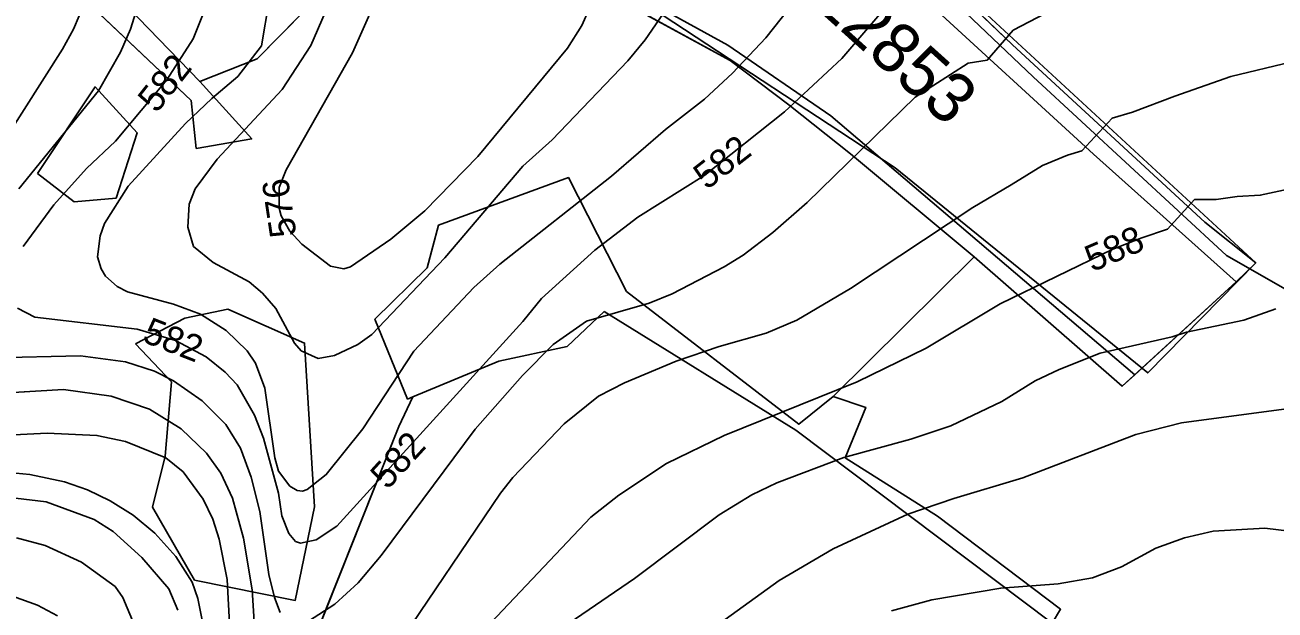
# Model space of a CAD drawing. Extents: x -709418 to -703832, y -1161719 to -1157826.
# Drawn here: x -707683.1 to -707305.4, y -1159896.5 to -1159719.7 of the extents above; entities that cross this region are included whole.
import ezdxf

# ---------------------------------------------------------------- set-up
doc = ezdxf.new("R2010")
doc.units = 0
for name, color, linetype in [('102_obvod PÚ', 7, 'Continuous'), ('106_zastavitelné plochy', 7, 'Continuous'), ('110_silnice II. třídy a III. třídy', 7, 'Continuous'), ('111_silnice II. třídy a III. třídy_popis', 7, 'Continuous'), ('120_vrstevnice hlavní', 7, 'Continuous'), ('121_vrstevnice hlavní_popis', 7, 'Continuous'), ('122_vrstevnice základní', 7, 'Continuous'), ('206_TTP_KN', 7, 'Continuous'), ('207_lesní pozemek_KN', 7, 'Continuous'), ('210_ostatní plocha_KN', 7, 'Continuous')]:
    doc.layers.add(name, color=color, linetype=linetype)

msp = doc.modelspace()

# ---------------------------------------------------------------- linework, layer by layer
at = {"layer": '102_obvod PÚ'}
for points in [[(-707270.29, -1159698.35), (-707331.78, -1159640.53), (-707366.93, -1159597.49), (-707396.76, -1159627.47), (-707440.86, -1159671.78), (-707384.74, -1159725.65), (-707326.64, -1159779.3), (-707311.19, -1159791.57), (-707317.11, -1159797.35), (-707351.58, -1159828.89), (-707396.32, -1159789.72), (-707438.85, -1159831.96), (-707429.07, -1159835.25), (-707435.3, -1159850.5), (-707407.4, -1159868.16), (-707370.19, -1159896.31), (-707372.68, -1159900.45)], [(-707679.32, -1159764.53), (-707661.92, -1159738.36), (-707649.15, -1159752.28), (-707655.59, -1159771.99), (-707668.22, -1159773.17), (-707679.32, -1159764.53)], [(-707679.32, -1159764.53), (-707668.22, -1159773.17), (-707655.59, -1159771.99), (-707649.15, -1159752.28), (-707661.92, -1159738.36), (-707679.32, -1159764.53)], [(-707649.67, -1159816.02), (-707634.82, -1159808.31), (-707621.8, -1159805.6), (-707598.61, -1159815.81), (-707595.58, -1159865.33), (-707601.43, -1159893.62), (-707631.83, -1159887.49), (-707644.6, -1159865.44), (-707640.75, -1159849.99), (-707638.78, -1159827.58), (-707649.67, -1159816.02)], [(-707649.67, -1159816.02), (-707638.78, -1159827.58), (-707640.75, -1159849.99), (-707644.6, -1159865.44), (-707631.83, -1159887.49), (-707601.43, -1159893.62), (-707595.58, -1159865.33), (-707598.61, -1159815.81), (-707621.8, -1159805.6), (-707634.82, -1159808.31), (-707649.67, -1159816.02)]]:
    msp.add_lwpolyline(points, dxfattribs=at)
at = {"layer": '106_zastavitelné plochy'}
msp.add_lwpolyline([(-707578.36, -1159538.62), (-707587.22, -1159581.55), (-707521.77, -1159688.53), (-707493.82, -1159714.43), (-707420.19, -1159762.81), (-707343.84, -1159824.82), (-707311.19, -1159791.57), (-707440.86, -1159671.78), (-707446.78, -1159678.31), (-707578.36, -1159538.62)], dxfattribs=at)
at = {"layer": '110_silnice II. třídy a III. třídy'}
msp.add_lwpolyline([(-707796.68, -1159073.19), (-707758.86, -1159190.4), (-707734.44, -1159300.73), (-707726.3, -1159328.96), (-707710.98, -1159361.01), (-707689.44, -1159398.33), (-707672.68, -1159420.33), (-707591.22, -1159519.21), (-707503.14, -1159616.33), (-707475.85, -1159642.64), (-707378.49, -1159735.32), (-707320.09, -1159789.38), (-707255.46, -1159826.22), (-707200.25, -1159861.16), (-707169.1, -1159885.49), (-707119.45, -1159925.38), (-707100.71, -1159937.16)], dxfattribs=at)
at = {"layer": '120_vrstevnice hlavní'}
for points in [[(-707611.58, -1159725.91), (-707609.31, -1159712.21), (-707609.14, -1159707.04), (-707611.64, -1159689.93), (-707616.1, -1159670.85), (-707620.91, -1159653.11), (-707628.12, -1159631.67), (-707637.73, -1159608.14), (-707646.03, -1159586.83)], [(-707367.59, -1159635.88), (-707379.94, -1159639.06), (-707393.3, -1159644.19), (-707397.09, -1159647.3), (-707405.05, -1159654.25), (-707409.53, -1159659.16), (-707425.83, -1159683.23), (-707433.35, -1159690.75), (-707459.29, -1159723.53), (-707469.27, -1159734.23), (-707477.81, -1159742.04), (-707489.52, -1159751.3), (-707505.87, -1159765.33), (-707539.57, -1159791.95), (-707547.52, -1159799.03), (-707565.6, -1159818.27)], [(-707565.6, -1159818.27), (-707580.98, -1159841.76), (-707592.07, -1159855.59), (-707597.86, -1159860.07), (-707599.26, -1159860.59), (-707600.9, -1159860.36), (-707603.07, -1159859.06), (-707606.54, -1159854.59), (-707607.6, -1159850.5), (-707610.59, -1159829.41), (-707613.48, -1159821.89), (-707615.94, -1159818.13), (-707622.31, -1159812.05), (-707630.11, -1159807.13), (-707638.22, -1159804.1), (-707652.1, -1159800.34), (-707655.28, -1159798.74), (-707658.76, -1159795.56), (-707660.08, -1159793.42), (-707661.21, -1159789.78), (-707660.35, -1159783.41), (-707659.04, -1159779.65), (-707651.96, -1159768.37), (-707634.61, -1159749.48), (-707626.6, -1159741.85), (-707618.77, -1159735.22), (-707611.58, -1159725.91)], [(-707528.58, -1159907.23), (-707498.92, -1159886.98), (-707473.32, -1159867.74), (-707463.48, -1159861.67), (-707455.96, -1159858.05), (-707435.71, -1159850.38), (-707415.46, -1159844.89), (-707403.31, -1159840.84), (-707387.98, -1159833.46), (-707377.86, -1159827.24), (-707370.62, -1159823.77), (-707358.18, -1159818.85), (-707336.49, -1159813.93), (-707332.15, -1159812.49), (-707314.79, -1159808.87), (-707305.12, -1159805.49)], [(-707692.31, -1159854.58), (-707681.61, -1159855.59), (-707671.2, -1159857.76), (-707664.25, -1159860.22), (-707657.31, -1159863.55), (-707650.37, -1159867.88), (-707643.86, -1159873.24), (-707637.49, -1159880.32), (-707632.57, -1159888.14), (-707630.84, -1159893.05), (-707629.25, -1159901.15)]]:
    msp.add_lwpolyline(points, dxfattribs=at)
at = {"layer": '122_vrstevnice základní'}
for points in [[(-707694.13, -1159530.01), (-707681.46, -1159550.53), (-707670.12, -1159570.87), (-707643.86, -1159631.25), (-707635.03, -1159657.28), (-707630.69, -1159675.8), (-707628.09, -1159693.15), (-707627.8, -1159707.62), (-707629.25, -1159716.3), (-707632.29, -1159723.82), (-707640.24, -1159736.26), (-707655.72, -1159754.77), (-707664.54, -1159763.02), (-707674.38, -1159774.01), (-707683.63, -1159786.59)], [(-707683.34, -1159575.99), (-707667.29, -1159608.97), (-707661.07, -1159624.59), (-707653.26, -1159647.16), (-707648.78, -1159666.25), (-707646.46, -1159683.61), (-707646.17, -1159694.6), (-707648.48, -1159712.25), (-707651.23, -1159720.93), (-707654.27, -1159727.87), (-707660.93, -1159739.58), (-707684.94, -1159769.24)], [(-707695.06, -1159763.45), (-707671.77, -1159727), (-707668.45, -1159720.93), (-707664.97, -1159712.83), (-707661.94, -1159702.7), (-707660.64, -1159692.58), (-707660.78, -1159682.16), (-707661.79, -1159672.47), (-707664.83, -1159657.28), (-707668.88, -1159641.66), (-707674.52, -1159626.04), (-707681.9, -1159610.42), (-707693.76, -1159587.85)], [(-707330.68, -1159683.57), (-707355.95, -1159668.36), (-707364.56, -1159670.82), (-707375.54, -1159675.22), (-707388.56, -1159683.17), (-707398.69, -1159690.7), (-707409.66, -1159698.65), (-707436.29, -1159729.75), (-707453.65, -1159745.95), (-707477.66, -1159765.04), (-707497.91, -1159777.77), (-707510.93, -1159787.75), (-707526.98, -1159802.36), (-707532.62, -1159809.3)], [(-707592.4, -1159715.84), (-707596.75, -1159725.88), (-707605.38, -1159739.15), (-707625.05, -1159760.27), (-707631.71, -1159769.24), (-707633.44, -1159773.87), (-707633.88, -1159780.81), (-707632.14, -1159786.59), (-707626.21, -1159791.51), (-707615.36, -1159797.3), (-707611.31, -1159800.77), (-707607.26, -1159805.4), (-707601.62, -1159815.81), (-707599.6, -1159818.13), (-707594.53, -1159820.44), (-707589.61, -1159819.57), (-707582.53, -1159816.25), (-707578.33, -1159813.21), (-707556.2, -1159790.07), (-707532.62, -1159762.29), (-707523.8, -1159754.34), (-707500.95, -1159730.47), (-707495.74, -1159724.11), (-707473.03, -1159691.13)], [(-707523.51, -1159816.25), (-707513.43, -1159809.15), (-707494.52, -1159803.77), (-707487.5, -1159800.91), (-707471.88, -1159792.81), (-707466.09, -1159789.2), (-707457.12, -1159782.4), (-707446.71, -1159773.29), (-707414.16, -1159741.47), (-707398.11, -1159731.2), (-707392.36, -1159730.25), (-707384.47, -1159721.22), (-707370.05, -1159713.69), (-707348.35, -1159706.03), (-707332.73, -1159702.7), (-707325.64, -1159702.41), (-707299.6, -1159715.43)], [(-707512.52, -1159714.56), (-707514.83, -1159719.77), (-707519.17, -1159726.71), (-707546.22, -1159759.4), (-707562.28, -1159775.89), (-707572.55, -1159784.43), (-707584.7, -1159792.81), (-707586.72, -1159793.39), (-707590.77, -1159792.53), (-707599.45, -1159785.87), (-707603.07, -1159781.97), (-707605.67, -1159777.34), (-707606.25, -1159775.02), (-707606.25, -1159768.8), (-707604.22, -1159763.45), (-707584.11, -1159728.12), (-707576.46, -1159710.71)], [(-707204.02, -1159773.97), (-707300.36, -1159730.84), (-707318.76, -1159735.25), (-707335.62, -1159741.18), (-707348.45, -1159746.06), (-707354.57, -1159747.84), (-707363.78, -1159757.71), (-707368.05, -1159759.03), (-707375.64, -1159762.1), (-707385.09, -1159767.94), (-707396.66, -1159774.88), (-707433.69, -1159799.32), (-707449.89, -1159808.87), (-707459.15, -1159812.78), (-707473.32, -1159816.82), (-707486.34, -1159821.31), (-707501.96, -1159827.82), (-707509.77, -1159831.87), (-707520.19, -1159840.26), (-707535.66, -1159856.46), (-707539.42, -1159861.23), (-707571.19, -1159908.2)], [(-707560.11, -1159919.09), (-707512.09, -1159868.46), (-707503.7, -1159861.81), (-707489.23, -1159852.26), (-707471.87, -1159843.73), (-707431.66, -1159827.53), (-707410.84, -1159817.4), (-707388.42, -1159803.95), (-707354.42, -1159787.46), (-707345.6, -1159783.99), (-707337.84, -1159781.42), (-707329.71, -1159772.38), (-707323.17, -1159772.39), (-707316.82, -1159771.55), (-707309.87, -1159771.12), (-707282.1, -1159765.19), (-707268.22, -1159763.45), (-707260.84, -1159763.16), (-707227.33, -1159771.32)], [(-707685.37, -1159805.25), (-707680.16, -1159808), (-707649.21, -1159811.62), (-707637.64, -1159815.09), (-707628.38, -1159820.01), (-707622.59, -1159824.64), (-707618.98, -1159828.4), (-707613.77, -1159837.65), (-707611.02, -1159844.6), (-707606.48, -1159861.23), (-707605.48, -1159868.08), (-707603.36, -1159873.38), (-707601.33, -1159875.84), (-707599.89, -1159876.27), (-707595.11, -1159875.26), (-707588.89, -1159871.21), (-707532.62, -1159809.3)], [(-707597.43, -1159899.85), (-707589.47, -1159894.79), (-707582.38, -1159888.28), (-707575.44, -1159880.04), (-707547.09, -1159841.85), (-707532.77, -1159825.65), (-707523.51, -1159816.25)], [(-707692.89, -1159820.3), (-707666.28, -1159819.72), (-707652.68, -1159821.45), (-707644, -1159824.35), (-707638.22, -1159827.24), (-707629.54, -1159833.31), (-707622.45, -1159840.4), (-707617.97, -1159847.64), (-707614.78, -1159856.31), (-707612.18, -1159866.73), (-707609.43, -1159885.82), (-707607.7, -1159892.76), (-707605.96, -1159897.25)], [(-707613.63, -1159903.18), (-707614.49, -1159890.45), (-707617.1, -1159874.83), (-707620.42, -1159862.68), (-707623.9, -1159855.16), (-707628.23, -1159849.08), (-707635.9, -1159841.7), (-707645.45, -1159835.77), (-707657.02, -1159831.87), (-707671.48, -1159829.84), (-707695.21, -1159831.29)], [(-707480.55, -1159905.93), (-707455.24, -1159887.56), (-707438.9, -1159878.01), (-707416.33, -1159867.59), (-707402.45, -1159862.82), (-707381.62, -1159856.6), (-707347.48, -1159843.44), (-707333.6, -1159839.97), (-707280.08, -1159832.74)], [(-707696.65, -1159844.02), (-707676.4, -1159843.01), (-707661.36, -1159843.73), (-707652.68, -1159845.61), (-707640.53, -1159850.53), (-707635.32, -1159854.72), (-707629.25, -1159862.97), (-707626.35, -1159869.04), (-707624.47, -1159875.12), (-707622.02, -1159887.27), (-707620.28, -1159919.67)], [(-707685.95, -1159862.68), (-707676.69, -1159863.83), (-707662.23, -1159869.19), (-707656.44, -1159872.8), (-707647.76, -1159880.61), (-707639.66, -1159890.16), (-707636.91, -1159896.52)], [(-707185.12, -1159898.99), (-707187.57, -1159893.71), (-707217.45, -1159890.02), (-707237.26, -1159884.23), (-707261.56, -1159880.04), (-707287.02, -1159874.39), (-707308.43, -1159871.79), (-707324.05, -1159872.66), (-707332.73, -1159874.68), (-707341.41, -1159877.86), (-707351.82, -1159883.51), (-707360.5, -1159886.83), (-707370.91, -1159888.57), (-707388.27, -1159889.87), (-707409.1, -1159893.49), (-707421.25, -1159896.81)], [(-707650.08, -1159900.86), (-707653.55, -1159892.76), (-707655.86, -1159889.44), (-707665.99, -1159882.06), (-707676.98, -1159877), (-707685.66, -1159874.68)], [(-707689.42, -1159891.46), (-707679.3, -1159895.08), (-707673.22, -1159898.26)]]:
    msp.add_lwpolyline(points, dxfattribs=at)
at = {"layer": '206_TTP_KN'}
for p, q in [((-707437.73, -1159687.64), (-707360.27, -1159758.67)), ((-707470.69, -1159725.72), (-707506.08, -1159706.28)), ((-707590.96, -1159707.48), (-707612.9, -1159729.88)), ((-707630.29, -1159736.75), (-707655.16, -1159710.95)), ((-707439.65, -1159747.1), (-707470.69, -1159725.72)), ((-707612.9, -1159729.88), (-707630.29, -1159736.75)), ((-707347.77, -1159825.4), (-707439.65, -1159747.1)), ((-707360.27, -1159758.67), (-707317.11, -1159797.35)), ((-707317.11, -1159797.35), (-707347.77, -1159825.4)), ((-707519.27, -1159816.81), (-707508.06, -1159806.25)), ((-707508.06, -1159806.25), (-707450.15, -1159842.15)), ((-707539.89, -1159821.27), (-707519.27, -1159816.81)), ((-707565.9, -1159832.05), (-707539.89, -1159821.27)), ((-707570.18, -1159841.04), (-707565.9, -1159832.05)), ((-707601.44, -1159919.61), (-707570.18, -1159841.04)), ((-707450.15, -1159842.15), (-707372.68, -1159900.45))]:
    msp.add_line(p, q, dxfattribs=at)
for points in [[(-707730.06, -1159650.46), (-707632.93, -1159742.46), (-707631.36, -1159756.95), (-707614.59, -1159754.09), (-707630.29, -1159736.75), (-707612.9, -1159729.88), (-707590.96, -1159707.48)], [(-707506.91, -1159710.21), (-707469.98, -1159730.37), (-707452.28, -1159743.82), (-707433.66, -1159758.56), (-707396.32, -1159789.72), (-707438.85, -1159831.96), (-707449.3, -1159840.35), (-707501.38, -1159800.2), (-707518.91, -1159765.79), (-707558.19, -1159780.13), (-707561.55, -1159793.05), (-707577.35, -1159808.57), (-707567.51, -1159832.73), (-707565.9, -1159832.05), (-707570.18, -1159841.04), (-707601.44, -1159919.61)], [(-707679.32, -1159764.53), (-707668.22, -1159773.17), (-707655.59, -1159771.99), (-707649.15, -1159752.28), (-707661.92, -1159738.36), (-707679.32, -1159764.53)], [(-707649.67, -1159816.02), (-707638.78, -1159827.58), (-707640.75, -1159849.99), (-707644.6, -1159865.44), (-707631.83, -1159887.49), (-707601.43, -1159893.62), (-707595.58, -1159865.33), (-707598.61, -1159815.81), (-707621.8, -1159805.6), (-707634.82, -1159808.31), (-707649.67, -1159816.02)]]:
    msp.add_lwpolyline(points, dxfattribs=at)
at = {"layer": '207_lesní pozemek_KN'}
for p, q in [((-707679.32, -1159764.53), (-707661.92, -1159738.36)), ((-707661.92, -1159738.36), (-707649.15, -1159752.28)), ((-707649.15, -1159752.28), (-707655.59, -1159771.99)), ((-707668.22, -1159773.17), (-707679.32, -1159764.53)), ((-707655.59, -1159771.99), (-707668.22, -1159773.17)), ((-707649.67, -1159816.02), (-707634.82, -1159808.31)), ((-707634.82, -1159808.31), (-707621.8, -1159805.6)), ((-707621.8, -1159805.6), (-707598.61, -1159815.81)), ((-707638.78, -1159827.58), (-707649.67, -1159816.02)), ((-707598.61, -1159815.81), (-707595.58, -1159865.33)), ((-707640.75, -1159849.99), (-707638.78, -1159827.58)), ((-707644.6, -1159865.44), (-707640.75, -1159849.99)), ((-707595.58, -1159865.33), (-707601.43, -1159893.62)), ((-707631.83, -1159887.49), (-707644.6, -1159865.44)), ((-707601.43, -1159893.62), (-707631.83, -1159887.49))]:
    msp.add_line(p, q, dxfattribs=at)
at = {"layer": '210_ostatní plocha_KN'}
for p, q in [((-707632.93, -1159742.46), (-707730.06, -1159650.46)), ((-707440.86, -1159671.78), (-707384.74, -1159725.65)), ((-707360.27, -1159758.67), (-707437.73, -1159687.64)), ((-707506.08, -1159706.28), (-707470.69, -1159725.72)), ((-707469.98, -1159730.37), (-707506.91, -1159710.21)), ((-707655.16, -1159710.95), (-707630.29, -1159736.75)), ((-707470.69, -1159725.72), (-707439.65, -1159747.1)), ((-707384.74, -1159725.65), (-707326.64, -1159779.3)), ((-707452.28, -1159743.82), (-707469.98, -1159730.37)), ((-707630.29, -1159736.75), (-707614.59, -1159754.09)), ((-707631.36, -1159756.95), (-707632.93, -1159742.46)), ((-707433.66, -1159758.56), (-707452.28, -1159743.82)), ((-707439.65, -1159747.1), (-707347.77, -1159825.4)), ((-707614.59, -1159754.09), (-707631.36, -1159756.95)), ((-707396.32, -1159789.72), (-707433.66, -1159758.56)), ((-707317.11, -1159797.35), (-707360.27, -1159758.67)), ((-707558.19, -1159780.13), (-707518.91, -1159765.79)), ((-707518.91, -1159765.79), (-707501.38, -1159800.2)), ((-707561.55, -1159793.05), (-707558.19, -1159780.13)), ((-707326.64, -1159779.3), (-707311.19, -1159791.57)), ((-707351.58, -1159828.89), (-707396.32, -1159789.72)), ((-707577.35, -1159808.57), (-707561.55, -1159793.05)), ((-707311.19, -1159791.57), (-707317.11, -1159797.35)), ((-707501.38, -1159800.2), (-707449.3, -1159840.35)), ((-707567.51, -1159832.73), (-707577.35, -1159808.57)), ((-707508.06, -1159806.25), (-707519.27, -1159816.81)), ((-707450.15, -1159842.15), (-707508.06, -1159806.25)), ((-707519.27, -1159816.81), (-707539.89, -1159821.27)), ((-707539.89, -1159821.27), (-707565.9, -1159832.05)), ((-707347.77, -1159825.4), (-707351.58, -1159828.89)), ((-707565.9, -1159832.05), (-707567.51, -1159832.73)), ((-707449.3, -1159840.35), (-707438.85, -1159831.96)), ((-707438.85, -1159831.96), (-707429.07, -1159835.25)), ((-707429.07, -1159835.25), (-707435.3, -1159850.5)), ((-707372.68, -1159900.45), (-707450.15, -1159842.15)), ((-707435.3, -1159850.5), (-707407.4, -1159868.16)), ((-707407.4, -1159868.16), (-707370.19, -1159896.31)), ((-707370.19, -1159896.31), (-707372.68, -1159900.45))]:
    msp.add_line(p, q, dxfattribs=at)

# ---------------------------------------------------------------- texts
at = {"layer": '111_silnice II. třídy a III. třídy_popis'}
msp.add_text('III/12853', height=15, rotation=317.9331, dxfattribs=at).set_placement((-707462.12, -1159698.44))
at = {"layer": '121_vrstevnice hlavní_popis'}
for s, rotation, p in [('582', 51.7139, (-707643.34, -1159746.59)), ('582', 38.057, (-707477.07, -1159769.7)), ('576', 98.556, (-707601.02, -1159783.26)), ('588', 23.2744, (-707360.63, -1159794.43)), ('582', 338.6593, (-707648, -1159815.28)), ('582', 47.7142, (-707573.54, -1159860.41))]:
    msp.add_text(s, height=8, rotation=rotation, dxfattribs=at).set_placement(p)

doc.saveas('drawing.dxf')
